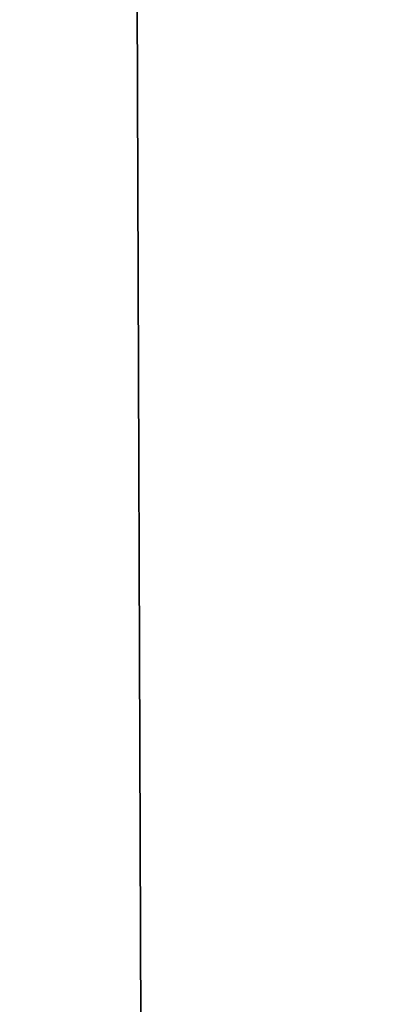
# Model space of a CAD drawing. Header units: millimetres. Extents: x -365 to 365, y -678 to 20.
# Tile 469 of 646: x -2.196 to -2.059, y -39.245 to -38.87. Entities that reach past the tile are written whole.
import ezdxf

# ---------------------------------------------------------------- set-up
doc = ezdxf.new("R2010")
doc.units = ezdxf.units.MM
doc.header["$LTSCALE"] = 65.185185
for name, color, linetype in [('237', 7, 'CONTINUOUS'), ('362', 7, 'CONTINUOUS'), ('450', 7, 'CONTINUOUS'), ('451', 7, 'CONTINUOUS'), ('566', 7, 'CONTINUOUS'), ('568', 7, 'CONTINUOUS')]:
    doc.layers.add(name, color=color, linetype=linetype)

msp = doc.modelspace()

# ---------------------------------------------------------------- linework, layer by layer
at = {"layer": '237', "linetype": 'Continuous'}
for points in [[(-2.02482, -74.85131, -2.96229), (-2.2, -25, -1.35), (-2.63505, -74.85131, -1.35), (-2.02482, -74.85131, -2.96229)], [(-1.87094, -25.60872, -2.45872), (-2.2, -25, -1.35), (-2.02482, -74.85131, -2.96229), (-1.87094, -25.60872, -2.45872)]]:
    msp.add_3dface(points, dxfattribs=at)
at = {"layer": '362', "linetype": 'Continuous'}
for points in [[(-2, -74.7, 19.85), (-2, 0, 19.85), (-4.0572, -6.35385, 19.03356), (-2, -74.7, 19.85)], [(-2, -74.7, 19.85), (-4.0572, -6.35385, 19.03356), (-4.12132, -74.7, 18.97132), (-2, -74.7, 19.85)]]:
    msp.add_3dface(points, dxfattribs=at)
at = {"layer": '450', "linetype": 'Continuous'}
msp.add_3dface([(-2, -41.71041, -6.15), (-2.35355, -41.71041, -6.29645), (-2.30598, -38.59628, -6.15), (-2, -41.71041, -6.15)], dxfattribs=at)
at = {"layer": '451', "linetype": 'Continuous'}
msp.add_3dface([(-2, -41.71041, -6.15), (-2.30598, -38.59628, -6.15), (-1.25, -36.79967, -6.15), (-2, -41.71041, -6.15)], dxfattribs=at)
at = {"layer": '566', "linetype": 'Continuous'}
for points in [[(-2.09344, -12.78906, 15.05), (-1.90988, -11.79268, 15.84282), (-2.63505, -74.85131, 15.05), (-2.09344, -12.78906, 15.05)], [(-2.63505, -74.85131, 15.05), (-1.90988, -11.79268, 15.84282), (-2.02482, -74.85131, 16.66229), (-2.63505, -74.85131, 15.05)]]:
    msp.add_3dface(points, dxfattribs=at)
at = {"layer": '568', "linetype": 'Continuous'}
for points in [[(-2.63505, -74.85131, 15.05), (-2.3244, -39.25501, 14.79324), (-2.09344, -12.78906, 15.05), (-2.63505, -74.85131, 15.05)], [(-2.30973, -37.57338, 14.78194), (-2.09344, -12.78906, 15.05), (-2.3244, -39.25501, 14.79324), (-2.30973, -37.57338, 14.78194)]]:
    msp.add_3dface(points, dxfattribs=at)

doc.saveas('drawing.dxf')
